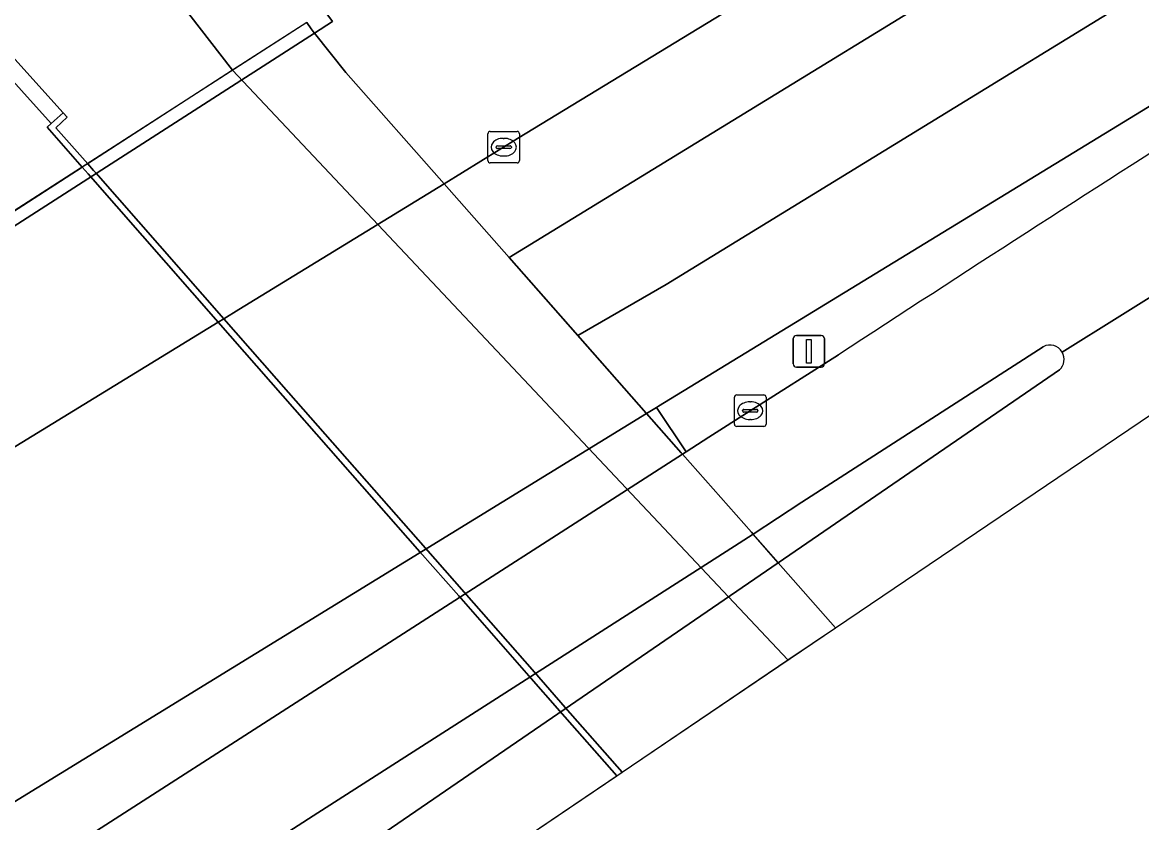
# Model space of a CAD drawing. Extents: x 157445 to 158888, y 383061 to 384688.
# Drawn here: x 157927.57 to 157963.03, y 383198.32 to 383223.68 of the extents above; entities that cross this region are included whole.
import ezdxf

# ---------------------------------------------------------------- set-up
doc = ezdxf.new("R2010")
doc.units = 0
for name, color, linetype in [('IMGEO_Berm_gesloten', 7, 'Continuous'), ('IMGEO_Berm_groen', 7, 'Continuous'), ('IMGEO_Berm_open', 7, 'Continuous'), ('IMGEO_Dek', 7, 'Continuous'), ('IMGEO_Groenvoorziening', 7, 'Continuous'), ('IMGEO_Hek', 7, 'Continuous'), ('IMGEO_Kademuur', 7, 'Continuous'), ('IMGEO_Kolk', 7, 'Continuous'), ('IMGEO_Lichtmast', 7, 'Continuous'), ('IMGEO_Muur', 7, 'Continuous'), ('IMGEO_OVBaan_gesloten', 7, 'Continuous'), ('IMGEO_Rijbaan_regionaal_gesloten', 7, 'Continuous'), ('IMGEO_Terreindeel_gesloten', 7, 'Continuous'), ('IMGEO_Verkeerseiland_open', 7, 'Continuous'), ('IMGEO_Voetpad_gesloten', 7, 'Continuous'), ('IMGEO_Waterloop', 7, 'Continuous')]:
    doc.layers.add(name, color=color, linetype=linetype)

msp = doc.modelspace()

# ---------------------------------------------------------------- linework, layer by layer
at = {"layer": 'IMGEO_Berm_gesloten'}
msp.add_lwpolyline([(157979.74, 383231.092), (157974.423, 383227.841), (157947.726, 383211.521), (157947.663, 383211.482), (157948.599, 383210.069), (157949.32, 383210.537), (157950.632, 383211.376), (157953.428, 383213.15)], dxfattribs=at)
for points in [[(157948.487, 383209.997), (157948.445, 383210.044), (157947.348, 383211.289), (157915.652, 383191.82), (157916.476, 383190.516), (157917.06, 383189.846), (157917.092, 383189.809), (157927.849, 383196.73)], [(157951.518, 383206.559), (157950.719, 383207.465), (157950.277, 383207.177), (157936.779, 383198.531), (157919.96, 383187.699), (157919.306, 383187.267), (157920.748, 383185.612), (157920.812, 383185.539), (157938.89, 383197.899)]]:
    msp.add_lwpolyline(points, close=True, dxfattribs=at)
msp.add_arc((158701.425, 382067.253), 1368.422, 122.540765, 123.134924, dxfattribs=at)
at = {"layer": 'IMGEO_Berm_groen'}
msp.add_lwpolyline([(157936.816, 383224.477), (157937.307, 383223.827), (157937.394, 383223.713), (157936.823, 383223.346), (157937.817, 383222.1), (157940.93, 383218.569), (157943.262, 383219.999), (157960.493, 383230.51), (157962.02, 383231.357), (157964.062, 383232.389), (157986.186, 383242.834)], dxfattribs=at)
at = {"layer": 'IMGEO_Berm_open'}
msp.add_lwpolyline([(157947.663, 383211.482), (157947.348, 383211.289), (157948.445, 383210.044), (157948.487, 383209.997), (157948.599, 383210.069)], close=True, dxfattribs=at)
at = {"layer": 'IMGEO_Dek'}
msp.add_lwpolyline([(157938.216, 383194.271), (157953.334, 383204.497), (157951.518, 383206.559), (157950.719, 383207.465), (157950.668, 383207.523), (157948.487, 383209.997), (157948.445, 383210.044), (157947.348, 383211.289), (157947.337, 383211.301), (157942.994, 383216.227), (157940.93, 383218.569), (157937.817, 383222.1), (157936.823, 383223.346), (157936.724, 383223.485), (157936.583, 383223.683), (157905.336, 383203.578), (157905.373, 383203.535), (157905.33, 383203.507), (157905.446, 383203.36), (157905.527, 383203.256), (157905.537, 383203.242), (157906.475, 383201.999), (157909.061, 383199.03), (157911.011, 383196.791)], dxfattribs=at)
at = {"layer": 'IMGEO_Groenvoorziening'}
for points in [[(157880.943, 383294.572), (157879.22, 383297.075), (157877.178, 383300.624), (157876.952, 383300.826), (157856.871, 383321.74), (157866.539, 383308.593), (157869.685, 383304.315), (157885.528, 383284.108), (157912.27, 383250), (157922.645, 383237.116), (157934.23, 383222.168), (157951.825, 383203.476), (157953.334, 383204.497)], [(157921.035, 383229.512), (157928.857, 383220.816), (157928.992, 383220.675), (157928.633, 383220.347), (157929.638, 383219.203), (157929.821, 383218.994), (157929.895, 383218.911), (157933.952, 383214.291), (157936.001, 383211.958), (157940.343, 383207.015), (157941.569, 383205.619), (157943.791, 383203.089), (157944.771, 383201.973), (157946.572, 383199.923), (157951.825, 383203.476), (157934.23, 383222.168), (157922.645, 383237.116)], [(157953.334, 383204.497), (157951.518, 383206.559), (157951.512, 383206.565), (157950.719, 383207.465), (157950.668, 383207.523), (157948.487, 383209.997), (157948.445, 383210.044), (157947.348, 383211.289), (157947.337, 383211.301), (157945.166, 383213.764), (157942.994, 383216.227), (157940.93, 383218.569), (157937.817, 383222.1), (157936.823, 383223.346), (157936.815, 383223.357), (157936.724, 383223.485), (157936.583, 383223.683), (157936.581, 383223.686)]]:
    msp.add_lwpolyline(points, dxfattribs=at)
at = {"layer": 'IMGEO_Hek'}
for points in [[(157936.583, 383223.683), (157934.23, 383222.168)], [(157934.23, 383222.168), (157929.638, 383219.203)], [(157912.6, 383208.2), (157929.467, 383219.093)], [(157929.638, 383219.203), (157929.467, 383219.093)]]:
    msp.add_lwpolyline(points, dxfattribs=at)
at = {"layer": 'IMGEO_Kademuur'}
for points in [[(157919.945, 383230.751), (157918.506, 383232.387), (157917.955, 383233.014), (157917.579, 383232.684), (157920.661, 383229.179), (157928.485, 383220.483), (157928.857, 383220.816), (157921.035, 383229.512)], [(157946.572, 383199.923), (157944.771, 383201.973), (157943.791, 383203.089), (157941.569, 383205.619), (157940.343, 383207.015), (157936.001, 383211.958), (157933.952, 383214.291), (157929.895, 383218.911), (157929.821, 383218.994), (157929.638, 383219.203), (157928.633, 383220.347), (157928.992, 383220.675), (157928.857, 383220.816), (157928.485, 383220.483), (157928.353, 383220.362), (157929.467, 383219.093), (157929.65, 383218.885), (157929.724, 383218.801), (157933.777, 383214.184), (157935.826, 383211.851), (157940.166, 383206.907), (157941.395, 383205.507), (157943.617, 383202.977), (157944.601, 383201.856), (157946.4, 383199.807)]]:
    msp.add_lwpolyline(points, close=True, dxfattribs=at)
at = {"layer": 'IMGEO_Kolk'}
for p, q in [((157942.32, 383219.303), (157942.32, 383220.155)), ((157942.395, 383220.229), (157943.247, 383220.229)), ((157943.321, 383220.155), (157943.321, 383219.303)), ((157942.579, 383219.723), (157942.579, 383219.735)), ((157943.017, 383219.686), (157942.619, 383219.686)), ((157942.622, 383219.772), (157943.02, 383219.772)), ((157942.808, 383220.009), (157942.833, 383220.009)), ((157943.063, 383219.735), (157943.063, 383219.723)), ((157942.831, 383219.449), (157942.806, 383219.449)), ((157943.247, 383219.229), (157942.395, 383219.229)), ((157950.206, 383211.876), (157951.058, 383211.876)), ((157950.131, 383210.95), (157950.131, 383211.802)), ((157950.619, 383211.656), (157950.644, 383211.656)), ((157951.132, 383211.802), (157951.132, 383210.95)), ((157950.39, 383211.37), (157950.39, 383211.382)), ((157950.828, 383211.333), (157950.43, 383211.333)), ((157950.433, 383211.419), (157950.831, 383211.419)), ((157950.874, 383211.382), (157950.874, 383211.37)), ((157951.058, 383210.876), (157950.206, 383210.876)), ((157950.642, 383211.096), (157950.617, 383211.096))]:
    msp.add_line(p, q, dxfattribs=at)
for points in [[(157942.32, 383219.303), (157942.32, 383220.155)], [(157942.395, 383220.229), (157943.247, 383220.229)], [(157943.321, 383220.155), (157943.321, 383219.303)], [(157943.247, 383219.229), (157942.395, 383219.229)], [(157950.206, 383211.876), (157951.058, 383211.876)], [(157950.131, 383210.95), (157950.131, 383211.802)], [(157951.132, 383211.802), (157951.132, 383210.95)], [(157951.058, 383210.876), (157950.206, 383210.876)]]:
    msp.add_lwpolyline(points, dxfattribs=at)
for centre, radius, start, end in [((157942.397, 383220.153), 0.0765, 91.552, 178.448), ((157942.397, 383220.153), 0.0765, 91.552, 178.448), ((157943.245, 383220.153), 0.0765, 1.552, 88.448), ((157943.245, 383220.153), 0.0765, 1.552, 88.448), ((157942.619, 383219.732), 0.0403, 85.8775, 175.7526), ((157942.616, 383219.722), 0.0366, 178.938, 274.7102), ((157943.02, 383219.729), 0.043, 264.8664, 352.4533), ((157943.024, 383219.734), 0.0386, 1.7309, 96.639), ((157942.397, 383219.305), 0.0765, 181.552, 268.448), ((157942.397, 383219.305), 0.0765, 181.552, 268.448), ((157943.245, 383219.305), 0.0765, 271.552, 358.448), ((157943.245, 383219.305), 0.0765, 271.552, 358.448), ((157950.208, 383211.8), 0.0765, 91.552, 178.448), ((157950.208, 383211.8), 0.0765, 91.552, 178.448), ((157951.056, 383211.8), 0.0765, 1.552, 88.448), ((157951.056, 383211.8), 0.0765, 1.552, 88.448), ((157950.43, 383211.379), 0.0403, 85.8775, 175.7526), ((157950.427, 383211.369), 0.0366, 178.938, 274.7102), ((157950.831, 383211.376), 0.043, 264.8664, 352.4533), ((157950.835, 383211.381), 0.0386, 1.7309, 96.639), ((157950.208, 383210.952), 0.0765, 181.552, 268.448), ((157950.208, 383210.952), 0.0765, 181.552, 268.448), ((157951.056, 383210.952), 0.0765, 271.552, 358.448), ((157951.056, 383210.952), 0.0765, 271.552, 358.448)]:
    msp.add_arc(centre, radius, start, end, dxfattribs=at)
for centre, major_axis, ratio, start_param, end_param in [((157942.807, 383219.729), (-0.387, 0.002), 0.722429, 4.712389, 7.853982), ((157942.832, 383219.729), (-0.39, 0.002), 0.717154, 1.570796, 4.712389), ((157950.618, 383211.376), (-0.387, 0.002), 0.722429, 4.712389, 7.853982), ((157950.643, 383211.376), (-0.39, 0.002), 0.717154, 1.570796, 4.712389)]:
    msp.add_ellipse(centre, major_axis=major_axis, ratio=ratio, start_param=start_param, end_param=end_param, dxfattribs=at)
at = {"layer": 'IMGEO_Lichtmast'}
for p, q in [((157951.993, 383212.86), (157951.993, 383213.66)), ((157951.993, 383213.66), (157951.993, 383212.86)), ((157952.093, 383213.76), (157952.883, 383213.76)), ((157952.883, 383213.76), (157952.093, 383213.76)), ((157952.983, 383213.66), (157952.983, 383212.86)), ((157952.983, 383212.86), (157952.983, 383213.66)), ((157952.883, 383212.76), (157952.093, 383212.76)), ((157952.093, 383212.76), (157952.883, 383212.76))]:
    msp.add_line(p, q, dxfattribs=at)
msp.add_lwpolyline([(157952.413, 383213.635), (157952.563, 383213.635), (157952.563, 383212.885), (157952.413, 383212.885), (157952.413, 383213.635)], dxfattribs=at)
for centre, start, end in [((157952.093, 383213.66), 90, 180), ((157952.093, 383213.66), 90, 180), ((157952.883, 383213.66), 0, 90), ((157952.883, 383213.66), 360, 90), ((157952.093, 383212.86), 180, 270), ((157952.093, 383212.86), 180, 270), ((157952.883, 383212.86), 270, 0), ((157952.883, 383212.86), 270, 0)]:
    msp.add_arc(centre, 0.1, start, end, dxfattribs=at)
at = {"layer": 'IMGEO_Muur'}
msp.add_lwpolyline([(157936.581, 383223.686), (157936.583, 383223.683), (157936.724, 383223.485), (157936.815, 383223.357), (157936.823, 383223.346), (157937.394, 383223.713), (157937.307, 383223.827), (157936.816, 383224.477)], dxfattribs=at)
at = {"layer": 'IMGEO_OVBaan_gesloten'}
for points in [[(157953.334, 383204.497), (157996.809, 383233.905), (158073.023, 383282.413), (158071.841, 383284.099), (158071.777, 383284.192), (158057.477, 383274.715), (158040.808, 383263.504), (158024.37, 383252.567), (158015.679, 383246.898), (158010.577, 383243.644), (158006.672, 383241.272), (157986.099, 383229.222), (157960.516, 383213.232)], [(157960.516, 383213.232), (157986.099, 383229.222), (158006.672, 383241.272), (158010.577, 383243.644), (158015.679, 383246.898), (158024.37, 383252.567), (158040.808, 383263.504), (158057.477, 383274.715), (158071.777, 383284.192)], [(157953.428, 383213.15), (157950.632, 383211.376), (157949.32, 383210.537), (157948.599, 383210.069), (157948.487, 383209.997), (157950.668, 383207.523), (157950.719, 383207.465), (157952.268, 383208.476), (157959.909, 383213.405)], [(157960.431, 383212.671), (157951.518, 383206.559), (157953.334, 383204.497)]]:
    msp.add_lwpolyline(points, dxfattribs=at)
for points in [[(157950.719, 383207.465), (157950.668, 383207.523), (157948.487, 383209.997), (157927.849, 383196.73), (157917.092, 383189.809), (157919.287, 383187.289), (157919.306, 383187.267), (157919.96, 383187.699), (157936.779, 383198.531), (157950.277, 383207.177)], [(157922.478, 383183.625), (157938.216, 383194.271), (157953.334, 383204.497), (157951.518, 383206.559), (157938.89, 383197.899), (157920.812, 383185.539)]]:
    msp.add_lwpolyline(points, close=True, dxfattribs=at)
for centre, radius, start, end in [((158701.425, 382067.253), 1368.422, 122.540765, 123.134924), ((157960.123, 383213.003), 0.455, 30.1669, 118.0171), ((157960.123, 383213.005), 0.454, 312.7088, 30.0599)]:
    msp.add_arc(centre, radius, start, end, dxfattribs=at)
at = {"layer": 'IMGEO_Rijbaan_regionaal_gesloten'}
for points in [[(157988.989, 383244.237), (157964.449, 383229.381), (157942.994, 383216.227), (157945.166, 383213.764), (157947.966, 383215.372), (157971.258, 383229.676), (157974.996, 383231.971), (157981.818, 383236.043), (157988.641, 383240.115), (157995.566, 383244.074), (157999.07, 383246.158), (158002.397, 383248.138), (158005.424, 383250.002), (158009.323, 383252.403), (158012.79, 383254.538), (158018.968, 383258.628), (158036.032, 383269.924), (158048.41, 383278.363), (158056.408, 383283.731), (158067.24, 383291.002)], [(158068.979, 383288.283), (158067.24, 383291.002), (158056.408, 383283.731), (158048.41, 383278.363), (158036.032, 383269.924), (158018.968, 383258.628), (158012.79, 383254.538), (158009.323, 383252.403), (158005.424, 383250.002), (158002.397, 383248.138), (157999.07, 383246.158), (157995.566, 383244.074), (157988.641, 383240.115), (157981.818, 383236.043), (157974.996, 383231.971), (157971.258, 383229.676), (157947.966, 383215.372), (157945.166, 383213.764), (157947.337, 383211.301), (157947.348, 383211.289), (157947.663, 383211.482), (157947.726, 383211.521), (157974.423, 383227.841), (157979.74, 383231.092)], [(157986.186, 383242.834), (157964.062, 383232.389), (157962.02, 383231.357), (157960.493, 383230.51), (157943.262, 383219.999), (157940.93, 383218.569), (157942.994, 383216.227), (157964.449, 383229.381), (157988.989, 383244.237)]]:
    msp.add_lwpolyline(points, dxfattribs=at)
msp.add_lwpolyline([(157947.348, 383211.289), (157947.337, 383211.301), (157942.994, 383216.227), (157940.93, 383218.569), (157934.424, 383214.581), (157933.952, 383214.291), (157933.777, 383214.184), (157916.55, 383203.622), (157916.378, 383203.517), (157916.165, 383203.386), (157911.294, 383200.4), (157910.695, 383200.033), (157909.061, 383199.03), (157911.011, 383196.791), (157915.412, 383191.738), (157915.449, 383191.695), (157915.652, 383191.82)], close=True, dxfattribs=at)
at = {"layer": 'IMGEO_Terreindeel_gesloten'}
msp.add_lwpolyline([(157936.823, 383223.346), (157936.724, 383223.485), (157936.583, 383223.683), (157905.336, 383203.578), (157905.373, 383203.535), (157905.33, 383203.507), (157905.446, 383203.36), (157905.527, 383203.256), (157905.537, 383203.242), (157905.568, 383203.262)], close=True, dxfattribs=at)
at = {"layer": 'IMGEO_Verkeerseiland_open'}
msp.add_lwpolyline([(157959.909, 383213.405), (157952.268, 383208.476), (157950.719, 383207.465), (157951.512, 383206.565), (157951.518, 383206.559), (157960.431, 383212.671)], dxfattribs=at)
for centre, radius, start, end in [((157960.123, 383213.003), 0.455, 30.1669, 118.0171), ((157960.123, 383213.005), 0.454, 312.7088, 30.0599)]:
    msp.add_arc(centre, radius, start, end, dxfattribs=at)
at = {"layer": 'IMGEO_Voetpad_gesloten'}
msp.add_lwpolyline([(157933.777, 383214.184), (157933.952, 383214.291), (157934.424, 383214.581), (157940.93, 383218.569), (157937.817, 383222.1), (157936.823, 383223.346), (157905.568, 383203.262), (157905.537, 383203.242), (157906.475, 383201.999), (157909.061, 383199.03), (157910.695, 383200.033), (157911.294, 383200.4), (157916.165, 383203.386), (157916.378, 383203.517), (157916.55, 383203.622)], close=True, dxfattribs=at)
at = {"layer": 'IMGEO_Waterloop'}
for points in [[(157946.4, 383199.807), (157944.601, 383201.856), (157943.617, 383202.977), (157941.395, 383205.507), (157940.166, 383206.907), (157935.826, 383211.851), (157933.777, 383214.184), (157929.724, 383218.801), (157929.65, 383218.885), (157929.467, 383219.093), (157928.353, 383220.362), (157928.485, 383220.483), (157920.661, 383229.179), (157917.579, 383232.684), (157917.955, 383233.014), (157918.506, 383232.387), (157919.157, 383233.059), (157914.909, 383237.909), (157914.241, 383237.382), (157915.119, 383236.379), (157914.743, 383236.05), (157899.566, 383253.379), (157896.454, 383257.066), (157887.441, 383267.609)], [(157938.216, 383194.271), (157946.4, 383199.807)]]:
    msp.add_lwpolyline(points, dxfattribs=at)

doc.saveas('drawing.dxf')
